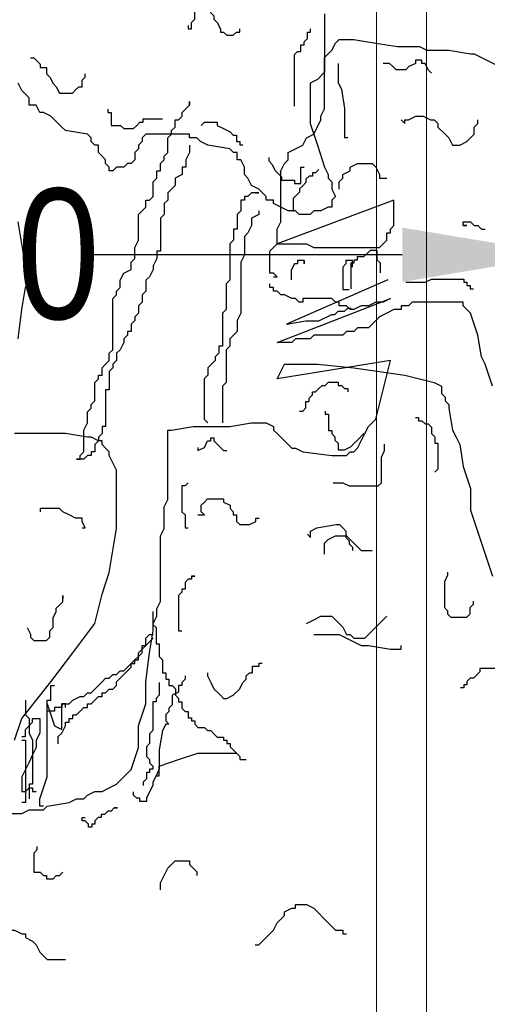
# Model space of a CAD drawing. Extents: x 1616800 to 1632437, y 2248456 to 2251974.
# Tile 320 of 399: x 1619134.86 to 1619136.01, y 2251189.28 to 2251191.7. Entities that reach past the tile are written whole.
import ezdxf

# ---------------------------------------------------------------- set-up
doc = ezdxf.new("R2010")
doc.units = 0
doc.header["$LTSCALE"] = 2
doc.header["$PDMODE"] = 3
doc.header["$PDSIZE"] = 0.2
doc.linetypes.add('CONTINU', pattern=[0])
doc.layers.get('0').update_dxf_attribs({"linetype": 'CONTINUOUS'})
doc.layers.get('Defpoints').update_dxf_attribs({"linetype": 'CONTINUOUS'})
doc.layers.add('0000-PAP-PROFIL EN TRAVERS DE PRINCIPE', color=7, linetype='CONTINUOUS')
doc.layers.add('00profil', color=7, linetype='CONTINUOUS')
doc.styles.add('Arial', font='ARIALN.TTF')
doc.styles.get("Standard").update_dxf_attribs({"font": 'arial.ttf'})
doc.dimstyles.get("Standard").update_dxf_attribs({"dimtxt": 0.18, "dimasz": 0.18, "dimexe": 0.18, "dimexo": 0.0625, "dimgap": 0.09, "dimtad": 0, "dimtih": 1, "dimtoh": 1, "dimdec": 4, "dimzin": 0, "dimdsep": 46, "dimtxsty": 'Standard', "dimcen": 0.09, "dimadec": 0, "dimazin": 0, "dimtfac": 1, "dimtdec": 4, "dimtofl": 0, "dimtmove": 0, "dimatfit": 3, "dimfxl": 1, "dimtolj": 1, "dimtzin": 0, "dimarcsym": 0})

# ---------------------------------------------------------------- blocks, each defined once
blk = doc.blocks.new('BEAUTIFUL TREE')
at = {"layer": '00profil', "color": 8}
for points in [[(1.6518, 6.4934), (1.6518, 6.3124), (1.6292, 6.2898), (1.6066, 6.2785), (1.6066, 6.154), (1.6292, 6.0862), (1.6518, 6.0183), (1.6631, 5.9957), (1.6631, 5.9844), (1.6745, 5.9731), (1.6745, 5.9505), (1.6858, 5.9278), (1.6745, 5.9165), (1.6745, 5.8939), (1.6631, 5.8939), (1.6405, 5.8826), (1.6179, 5.8826), (1.6066, 5.8713), (1.5726, 5.8713), (1.5613, 5.8826), (1.5387, 5.8826), (1.516, 5.8939), (1.4934, 5.9052), (1.4934, 5.9165), (1.4708, 5.9165), (1.4708, 5.9278), (1.4595, 5.9391), (1.4482, 5.9505), (1.4255, 5.9618), (1.4142, 5.9844), (1.4029, 5.9957), (1.4029, 6.0183), (1.3916, 6.0409), (1.3803, 6.0409), (1.3803, 6.0636), (1.369, 6.0636), (1.3576, 6.0749), (1.2897, 6.0862), (1.2671, 6.0975), (1.2558, 6.1088), (1.2332, 6.1088), (1.2332, 6.1201), (1.0974, 6.1201), (1.0861, 6.1088), (1.0861, 6.0975), (1.0748, 6.0862), (1.0748, 6.0749), (1.0634, 6.0636), (1.0634, 6.0409), (1.0521, 6.0296), (1.0408, 6.0296), (1.0295, 6.0183), (1.0069, 6.0183), (0.9956, 6.007), (0.9842, 6.007), (0.9842, 6.0183), (0.9729, 6.0296), (0.9729, 6.0409), (0.9616, 6.0522), (0.9503, 6.0636), (0.9503, 6.0862), (0.939, 6.0862), (0.9277, 6.0975), (0.9277, 6.1088), (0.9163, 6.1201), (0.8485, 6.1314), (0.8371, 6.1427), (0.8145, 6.1654), (0.8032, 6.1767), (0.7806, 6.188), (0.7692, 6.188), (0.7579, 6.2106), (0.7353, 6.2106), (0.7353, 6.2332), (0.724, 6.2445), (0.7127, 6.2558), (0.7014, 6.2785)], [(1.229, 6.4569), (1.229, 6.4469), (1.2389, 6.4469), (1.2389, 6.4669), (1.2489, 6.4768), (1.2489, 6.5068), (1.2589, 6.5167), (1.2689, 6.5267), (1.2888, 6.5267), (1.2888, 6.5167), (1.2988, 6.4968), (1.3088, 6.4868), (1.3088, 6.4768), (1.3188, 6.4669), (1.3287, 6.4469), (1.3287, 6.4369), (1.3387, 6.4369), (1.3487, 6.427), (1.3687, 6.427), (1.3786, 6.4369), (1.3886, 6.4369), (1.3886, 6.4469)], [(1.5582, 6.2075), (1.5582, 6.3671), (1.5682, 6.3771), (1.5782, 6.3771), (1.5782, 6.397), (1.5882, 6.397), (1.5882, 6.407), (1.5982, 6.417), (1.5982, 6.4369), (1.6081, 6.4369), (1.6081, 6.4469)], [(1.4934, 5.679), (1.5047, 5.679), (1.4934, 5.6903), (1.4821, 5.6903), (1.4821, 5.7582), (1.4934, 5.7695), (1.5047, 5.7808), (1.5953, 5.7808), (1.6179, 5.7695), (1.8216, 5.7695), (1.8329, 5.7808), (1.8442, 5.7921), (1.8442, 5.8147), (1.8555, 5.8147), (1.8555, 5.826), (1.8668, 5.8373), (1.8668, 5.9165), (1.5047, 5.7808), (1.5047, 5.826), (1.516, 5.8487), (1.516, 6.007), (1.5274, 6.0296), (1.5387, 6.0409), (1.5387, 6.0636), (1.5613, 6.0749), (1.5839, 6.0862), (1.5953, 6.1088), (1.6179, 6.1201), (1.6405, 6.1654), (1.6405, 6.1767), (1.6518, 6.1993), (1.6518, 6.3576), (1.6631, 6.3689), (1.6745, 6.3803), (1.6858, 6.4029), (1.6971, 6.4142), (1.7423, 6.4142), (1.8102, 6.4029), (1.8781, 6.3916), (1.946, 6.3916), (1.9687, 6.3803), (2.0365, 6.3803), (2.1044, 6.3689), (2.1157, 6.3689), (2.1836, 6.335)], [(2.1723, 5.3397), (2.1497, 5.4075), (2.1384, 5.4302), (2.1271, 5.498), (2.1044, 5.5659), (2.0818, 5.5885), (2.0818, 5.5998), (1.9234, 5.5998), (1.9121, 5.5885), (1.8894, 5.5885), (1.8894, 5.5772), (1.8668, 5.5772), (1.8442, 5.5659), (1.8216, 5.5546), (1.7989, 5.532), (1.7876, 5.5206), (1.7537, 5.5206), (1.7423, 5.5093), (1.7197, 5.5093), (1.7084, 5.498), (1.6179, 5.498), (1.6066, 5.4867), (1.5613, 5.4867), (1.55, 5.4754), (1.5047, 5.4754), (1.8555, 5.6111), (1.8329, 5.5998), (1.8102, 5.5998), (1.7876, 5.5885), (1.765, 5.5885), (1.7423, 5.5772), (1.731, 5.5772), (1.7197, 5.5885), (1.6971, 5.5885), (1.6971, 5.5998), (1.6858, 5.5998), (1.6745, 5.6111), (1.5839, 5.6111), (1.5839, 5.5998), (1.5726, 5.5998), (1.5613, 5.6111), (1.55, 5.6111), (1.5274, 5.6224), (1.516, 5.6224), (1.5047, 5.6338), (1.4934, 5.6338), (1.4934, 5.6451), (1.4821, 5.6451), (1.4821, 5.6564)], [(0.74, 6.3571), (0.75, 6.3571), (0.76, 6.3472), (0.7699, 6.3372), (0.7699, 6.3272), (0.7899, 6.3272), (0.7899, 6.3073), (0.7999, 6.2973), (0.8099, 6.2774), (0.8198, 6.2674), (0.8298, 6.2474), (0.8697, 6.2474), (0.8797, 6.2574), (0.8897, 6.2674), (0.8997, 6.2674), (0.8997, 6.2873), (0.9096, 6.2973), (0.9096, 6.3073)], [(1.9831, 6.3099), (1.9732, 6.3198), (1.9632, 6.3398), (1.9532, 6.3398), (1.9532, 6.3498), (1.9332, 6.3498), (1.9332, 6.3398), (1.9133, 6.3298), (1.9033, 6.3198), (1.8734, 6.3198), (1.8634, 6.3298), (1.8534, 6.3398), (1.8335, 6.3398)], [(1.6938, 6.3398), (1.6938, 6.2799), (1.7037, 6.26), (1.7137, 6.2001), (1.7137, 6.1104), (1.7237, 6.1104)], [(1.2332, 6.0862), (1.2332, 6.0636), (1.2219, 6.0409), (1.2219, 6.0183), (1.2105, 6.0183), (1.2105, 5.9957), (1.1879, 5.9844), (1.1879, 5.9618), (1.1766, 5.9505), (1.1653, 5.9391), (1.1653, 5.9165), (1.154, 5.9052), (1.154, 5.8713), (1.1426, 5.86), (1.1426, 5.7582), (1.1313, 5.7582), (1.1313, 5.7355), (1.12, 5.7129), (1.12, 5.7016), (1.1087, 5.679), (1.0974, 5.6677), (1.0974, 5.6338), (1.0861, 5.6224), (1.0861, 5.5998), (1.0748, 5.5885), (1.0748, 5.5659), (1.0634, 5.5546), (1.0634, 5.5433), (1.0521, 5.532), (1.0521, 5.5093), (1.0408, 5.5093), (1.0408, 5.498), (1.0295, 5.4867), (1.0295, 5.4754), (1.0182, 5.4528), (1.0069, 5.4415), (1.0069, 5.4189), (0.9956, 5.4075), (0.9956, 5.3962), (0.9842, 5.3849), (0.9842, 5.3284), (0.9729, 5.3284), (0.9729, 5.2153), (0.9616, 5.2153), (0.9616, 5.1926), (0.9503, 5.1813), (0.9503, 5.17), (0.939, 5.1587), (0.939, 5.1361), (0.9277, 5.1361), (0.9277, 5.1248), (0.9163, 5.1248), (0.905, 5.1135), (0.8824, 5.1135), (0.8937, 5.1135), (0.8937, 5.1248), (0.905, 5.1361), (0.905, 5.2039), (0.9163, 5.2266), (0.9163, 5.2605), (0.9277, 5.2718), (0.9277, 5.2831), (0.939, 5.2944), (0.939, 5.351), (0.9503, 5.3623), (0.9503, 5.3736), (0.9616, 5.3736), (0.9616, 5.3962), (0.9729, 5.4075), (0.9842, 5.4189), (0.9842, 5.4415), (0.9956, 5.4528), (0.9956, 5.6111), (1.0069, 5.6224), (1.0069, 5.6338), (1.0182, 5.6451), (1.0182, 5.6677), (1.0295, 5.6903), (1.0521, 5.7016), (1.0521, 5.7242), (1.0634, 5.7355), (1.0634, 5.7695), (1.0748, 5.7921), (1.0748, 5.8713), (1.0861, 5.8826), (1.0974, 5.8939), (1.0974, 5.9165), (1.1087, 5.9165), (1.12, 5.9278), (1.12, 5.9731), (1.1313, 5.9844), (1.1313, 6.007), (1.1426, 6.007), (1.1426, 6.0296), (1.154, 6.0409), (1.154, 6.0522), (1.1653, 6.0636), (1.1653, 6.1088), (1.1766, 6.1201), (1.1766, 6.1314), (1.1879, 6.1427), (1.1879, 6.1654), (1.1992, 6.1654), (1.2105, 6.1767), (1.2105, 6.188), (1.2219, 6.1993), (1.2332, 6.2106), (1.2332, 6.2219), (1.2332, 6.2106)], [(0.9795, 6.1976), (0.9795, 6.1876), (0.9895, 6.1876), (0.9895, 6.1477), (1.0194, 6.1477), (1.0294, 6.1377), (1.0593, 6.1377), (1.0693, 6.1477), (1.0793, 6.1577), (1.0893, 6.1577), (1.0893, 6.1676), (1.1491, 6.1676)], [(0.69, 4.2425), (0.7127, 4.3104), (0.8032, 4.4235), (0.8711, 4.514), (0.939, 4.6045), (0.9616, 4.695), (0.9842, 4.7628), (0.9956, 4.8307), (1.0069, 4.8986), (1.0069, 5.0795), (0.9842, 5.1248), (0.9842, 5.1361), (0.9729, 5.1474), (0.9616, 5.1587), (0.9616, 5.17), (0.9503, 5.17), (0.9277, 5.1813), (0.9163, 5.1813), (0.8485, 5.1926), (0.69, 5.1926)], [(0.7014, 5.4867), (0.7127, 5.5772), (0.724, 5.6451), (0.7353, 5.6677), (0.7353, 5.6903), (0.724, 5.7129), (0.7127, 5.7808), (0.7014, 5.8487)], [(1.8894, 6.1654), (1.9008, 6.154), (1.9008, 6.1654), (1.9121, 6.1654), (1.9347, 6.1767), (1.9573, 6.1767), (1.98, 6.1654), (1.9913, 6.1654), (2.0026, 6.154), (2.0026, 6.1427), (2.0252, 6.1201), (2.0365, 6.1088), (2.0479, 6.0862), (2.0705, 6.0862), (2.0931, 6.0975), (2.1044, 6.1088), (2.1157, 6.1201), (2.1157, 6.1427), (2.1271, 6.154), (2.1271, 6.1654)], [(1.2689, 6.1477), (1.2789, 6.1577), (1.3188, 6.1577), (1.3188, 6.1477), (1.3387, 6.1377), (1.3587, 6.1277), (1.3687, 6.1178), (1.3786, 6.1178), (1.3786, 6.0978), (1.3886, 6.0978), (1.3886, 6.0878), (1.3986, 6.0878)], [(1.4784, 6.0479), (1.4784, 6.038), (1.4884, 6.028), (1.4984, 6.008), (1.5084, 5.9981), (1.5183, 5.9881), (1.5183, 5.9781), (1.5582, 5.9781), (1.5582, 5.9681), (1.5782, 5.9681), (1.5782, 6.018), (1.5882, 6.018)], [(1.6339, 6.0106), (1.6239, 6.0006), (1.6139, 6.0006), (1.6139, 5.9907), (1.6039, 5.9907), (1.594, 5.9807), (1.594, 5.9707), (1.584, 5.9607), (1.574, 5.9508), (1.574, 5.9408), (1.564, 5.9308), (1.5541, 5.9208), (1.5541, 5.8809)], [(1.6971, 5.9505), (1.6971, 5.9731), (1.7084, 5.9844), (1.7084, 5.9957), (1.731, 6.007), (1.731, 6.0183), (1.7537, 6.0296), (1.7989, 6.0296), (1.8102, 6.0183), (1.8216, 5.9957), (1.8216, 5.9844), (1.8442, 5.9844)], [(1.4368, 5.9391), (1.4482, 5.9391), (1.4255, 5.9391), (1.4142, 5.9278), (1.4029, 5.9278), (1.4029, 5.9165), (1.3916, 5.9165), (1.3916, 5.8826), (1.3803, 5.8713), (1.3803, 5.826), (1.369, 5.826), (1.369, 5.7921), (1.3576, 5.7808), (1.3576, 5.6677), (1.3463, 5.6564), (1.3463, 5.5772), (1.335, 5.5659), (1.335, 5.4641), (1.3237, 5.4641), (1.3237, 5.4415), (1.3124, 5.4302), (1.3124, 5.4189), (1.2897, 5.3962), (1.2897, 5.3736), (1.2784, 5.3623), (1.2784, 5.2379), (1.2897, 5.2266)], [(1.4482, 5.8826), (1.4482, 5.8713), (1.4255, 5.86), (1.4255, 5.8373), (1.4142, 5.8147), (1.4029, 5.8034), (1.4029, 5.7469), (1.3916, 5.7242), (1.3916, 5.5659), (1.3803, 5.5433), (1.3803, 5.5093), (1.369, 5.498), (1.3576, 5.4867), (1.3576, 5.4641), (1.3463, 5.4528), (1.3463, 5.351), (1.335, 5.3397), (1.335, 5.2266)], [(2.0818, 5.8373), (2.0931, 5.8373), (2.0818, 5.8373), (2.0818, 5.8487), (2.1044, 5.8487), (2.1157, 5.8373), (2.1271, 5.8373), (2.1384, 5.826), (2.1497, 5.826)], [(1.7337, 5.6416), (1.7337, 5.7214), (1.7436, 5.7214), (1.7436, 5.7313), (1.7536, 5.7313), (1.7536, 5.7413), (1.7736, 5.7413), (1.7836, 5.7513), (1.7935, 5.7613), (1.8135, 5.7613), (1.8135, 5.7313), (1.8235, 5.7214), (1.8235, 5.6914)], [(1.5882, 5.7287), (1.5882, 5.7188), (1.5882, 5.7287), (1.5682, 5.7287), (1.5682, 5.7188), (1.5582, 5.7188), (1.5483, 5.6988), (1.5483, 5.6689)], [(1.7379, 5.7088), (1.7379, 5.7287), (1.7179, 5.7287), (1.7179, 5.7188), (1.7079, 5.7088), (1.7079, 5.639), (1.7279, 5.639)], [(1.8476, 5.6689), (1.5341, 5.5318), (1.594, 5.5418), (1.6339, 5.5418), (1.6738, 5.5618), (1.6838, 5.5618), (1.6938, 5.5717), (1.7137, 5.5717), (1.7237, 5.5817), (1.7337, 5.5817)], [(1.9033, 5.6615), (1.9632, 5.6615), (1.9831, 5.6715), (2.0829, 5.6715), (2.0829, 5.6615), (2.0929, 5.6615), (2.0929, 5.6515), (2.1029, 5.6515), (2.1029, 5.6416), (2.1129, 5.6416)], [(0.6448, 4.0163), (0.7127, 4.0163), (0.7353, 4.0276), (0.7806, 4.0276), (0.7919, 4.039), (0.8598, 4.0503), (0.8824, 4.0616), (0.905, 4.0616), (0.9163, 4.0729), (0.939, 4.0842), (0.9616, 4.0842), (0.9842, 4.0955), (1.0069, 4.1068), (1.0521, 4.1521), (1.0748, 4.2199), (1.0748, 4.2878), (1.0974, 4.3557), (1.0974, 4.4235), (1.1087, 4.514), (1.12, 4.5819), (1.12, 4.6045), (1.1313, 4.6271), (1.1313, 4.6497), (1.1426, 4.6723), (1.1426, 4.8759), (1.154, 4.8986), (1.154, 4.9664), (1.1653, 4.989), (1.1653, 5.2039), (1.1766, 5.2039), (1.2445, 5.2153), (1.3576, 5.2153), (1.4255, 5.2266), (1.4708, 5.2266), (1.4934, 5.2153), (1.4934, 5.2039), (1.5047, 5.1926), (1.5274, 5.17), (1.55, 5.1474), (1.5613, 5.1474), (1.5839, 5.1361), (1.6745, 5.1248), (1.7197, 5.1248), (1.731, 5.1361), (1.7423, 5.1361), (1.7537, 5.1474), (1.765, 5.17), (1.7763, 5.1926), (1.7876, 5.2153), (1.8102, 5.2379), (1.8555, 5.4189), (1.5047, 5.3623), (1.516, 5.3849), (1.5274, 5.4075), (1.6292, 5.4075), (1.7423, 5.3962), (1.9008, 5.3736), (1.9913, 5.351), (2.0139, 5.3397), (2.0139, 5.3171), (2.0252, 5.3057), (2.0252, 5.2944), (2.0365, 5.2831), (2.0365, 5.2718), (2.0479, 5.2039), (2.0592, 5.1813), (2.0705, 5.1587), (2.0818, 5.0908), (2.1044, 5.023), (2.1044, 4.9551), (2.1271, 4.8873), (2.1497, 4.8194), (2.1723, 4.7515)], [(1.574, 5.2625), (1.584, 5.2625), (1.594, 5.2725), (1.594, 5.2924), (1.6039, 5.2924), (1.6039, 5.3024), (1.6139, 5.3124), (1.6139, 5.3224), (1.6239, 5.3224), (1.6339, 5.3323), (1.6439, 5.3423), (1.6538, 5.3423), (1.6638, 5.3523), (1.6938, 5.3523), (1.6938, 5.3423), (1.7037, 5.3423), (1.7137, 5.3323), (1.7237, 5.3323), (1.7237, 5.3224)], [(1.6538, 5.2625), (1.6538, 5.2525), (1.6638, 5.2525), (1.6638, 5.2027), (1.6738, 5.2027), (1.6738, 5.1927), (1.6838, 5.1827), (1.6838, 5.1728), (1.6938, 5.1628), (1.6938, 5.1428), (1.7137, 5.1428), (1.7337, 5.1528), (1.7436, 5.1628), (1.7536, 5.1728), (1.7736, 5.1927)], [(1.9332, 5.2426), (1.9432, 5.2426), (1.9432, 5.2326), (1.9532, 5.2326), (1.9632, 5.2226), (1.9732, 5.2226), (1.9831, 5.2127), (1.9831, 5.1927), (1.9931, 5.1827), (1.9931, 5.1628), (2.0031, 5.1628), (2.0031, 5.083), (1.9931, 5.073)], [(1.2589, 5.1502), (1.2589, 5.1402), (1.2789, 5.1502), (1.2888, 5.1702), (1.2988, 5.1702), (1.2988, 5.1801), (1.3088, 5.1801), (1.3088, 5.1702), (1.3188, 5.1602), (1.3287, 5.1502), (1.3387, 5.1402), (1.3487, 5.1402)], [(1.678, 5.0405), (1.7079, 5.0405), (1.7279, 5.0305), (1.8177, 5.0305), (1.8277, 5.0405), (1.8277, 5.1203), (1.8376, 5.1402), (1.8376, 5.1602)], [(1.229, 5.0405), (1.219, 5.0305), (1.209, 5.0305), (1.209, 4.9507), (1.219, 4.9408), (1.219, 4.9009), (1.229, 4.9009)], [(1.2589, 4.9408), (1.2789, 4.9408), (1.2689, 4.9507), (1.2689, 4.9707), (1.2789, 4.9807), (1.2888, 4.9906), (1.3387, 4.9906), (1.3387, 4.9807), (1.3587, 4.9707), (1.3587, 4.9607), (1.3687, 4.9507), (1.3687, 4.9408), (1.3786, 4.9408), (1.3786, 4.9208), (1.3886, 4.9108), (1.4185, 4.9108), (1.4385, 4.9208), (1.4385, 4.9308), (1.4485, 4.9308)], [(0.8997, 4.9009), (0.9096, 4.9009), (0.8997, 4.9208), (0.8997, 4.9308), (0.8797, 4.9308), (0.8598, 4.9408), (0.8398, 4.9507), (0.8298, 4.9607), (0.7699, 4.9607), (0.7699, 4.9507)], [(1.5982, 4.8809), (1.6081, 4.8709), (1.6081, 4.8909), (1.6281, 4.9009), (1.688, 4.9108), (1.6979, 4.9108), (1.7079, 4.9009), (1.7179, 4.8909), (1.7179, 4.8709), (1.7279, 4.861), (1.7279, 4.851), (1.7379, 4.841), (1.7379, 4.831)], [(1.6518, 4.8194), (1.6518, 4.8533), (1.6631, 4.8646), (1.6858, 4.8759), (1.7197, 4.8759), (1.731, 4.8646), (1.7537, 4.842), (1.765, 4.8307), (1.7989, 4.8307)], [(2.033, 4.7638), (2.033, 4.7538), (2.023, 4.7339), (2.023, 4.6541), (2.033, 4.6441), (2.033, 4.6341), (2.043, 4.6242), (2.0929, 4.6242), (2.1029, 4.6341), (2.1029, 4.6541), (2.1129, 4.664), (2.1129, 4.674)], [(1.2389, 4.7512), (1.2489, 4.7512), (1.2389, 4.7512), (1.2389, 4.7413), (1.229, 4.7413), (1.219, 4.7313), (1.219, 4.7113), (1.209, 4.7113), (1.209, 4.7014), (1.199, 4.6914), (1.199, 4.5817), (1.209, 4.5817)], [(0.73, 4.5916), (0.74, 4.5717), (0.74, 4.5617), (0.75, 4.5517), (0.7899, 4.5517), (0.7999, 4.5617), (0.7999, 4.5817), (0.8099, 4.5916), (0.8099, 4.6216), (0.8198, 4.6415), (0.8198, 4.6515), (0.8298, 4.6615), (0.8398, 4.6714), (0.8398, 4.6914), (0.8398, 4.6814)], [(1.1192, 4.6415), (1.1192, 4.6016), (1.1292, 4.5916), (1.1292, 4.5418), (1.1392, 4.5418), (1.1392, 4.5019), (1.1491, 4.4919), (1.1491, 4.452), (1.1591, 4.452), (1.1591, 4.4321), (1.1691, 4.4321), (1.1691, 4.4121), (1.1791, 4.4121), (1.189, 4.4021), (1.189, 4.3822), (1.199, 4.3722), (1.199, 4.3622), (1.209, 4.3622), (1.209, 4.3423), (1.219, 4.3323), (1.229, 4.3323), (1.229, 4.3124), (1.2389, 4.3124), (1.2389, 4.3024), (1.2489, 4.3024), (1.2489, 4.2924), (1.2589, 4.2824), (1.2789, 4.2824), (1.2888, 4.2725), (1.2988, 4.2725), (1.3088, 4.2625), (1.3188, 4.2525), (1.3387, 4.2525), (1.3387, 4.2425), (1.3487, 4.2425), (1.3487, 4.2326), (1.3587, 4.2326), (1.3587, 4.2226), (1.3687, 4.2126), (1.3786, 4.2026), (1.3886, 4.1927), (1.3886, 4.1827)], [(1.5953, 4.6045), (1.6179, 4.6158), (1.6405, 4.6271), (1.6745, 4.6271), (1.6858, 4.6158), (1.6971, 4.6045), (1.7084, 4.5932), (1.7197, 4.5706), (1.731, 4.5706), (1.7423, 4.5592), (1.7763, 4.5592), (1.7876, 4.5706), (1.7989, 4.5819), (1.8216, 4.6045), (1.8329, 4.6158), (1.8442, 4.6271)], [(0.8258, 4.2312), (0.8258, 4.2539), (0.8371, 4.2652), (0.8485, 4.2878), (0.8485, 4.2991), (0.8598, 4.2991), (0.8598, 4.3104), (0.8711, 4.3104), (0.8711, 4.3217), (0.8824, 4.3217), (0.8937, 4.333), (0.905, 4.3443), (0.9163, 4.3443), (0.9163, 4.3557), (0.9277, 4.3557), (0.9503, 4.3783), (0.9616, 4.3783), (0.9616, 4.3896), (0.9729, 4.3896), (0.9842, 4.4009), (0.9956, 4.4009), (1.0069, 4.4122), (1.0069, 4.4235), (1.0182, 4.4348), (1.0295, 4.4461), (1.0408, 4.4574), (1.0521, 4.4688), (1.0521, 4.4801), (1.0634, 4.4801), (1.0634, 4.4914), (1.0748, 4.5027), (1.0861, 4.514), (1.0861, 4.5253), (1.0974, 4.5366), (1.12, 4.5592)], [(0.8485, 4.3443), (0.8485, 4.3557), (0.8598, 4.3557), (0.8711, 4.367), (0.8937, 4.3783), (0.905, 4.3783), (0.9163, 4.3896), (0.9277, 4.3896), (0.939, 4.4009), (0.9503, 4.4122), (0.9616, 4.4235), (0.9729, 4.4348), (0.9842, 4.4348), (0.9956, 4.4461), (1.0069, 4.4461), (1.0182, 4.4574), (1.0295, 4.4574), (1.0408, 4.4688), (1.0634, 4.4914), (1.0748, 4.4914), (1.0748, 4.514), (1.0861, 4.5253), (1.0861, 4.5366), (1.0974, 4.5366), (1.0974, 4.5592), (1.1087, 4.5706), (1.12, 4.5706)], [(1.6179, 4.5706), (1.6971, 4.5706), (1.7197, 4.5592), (1.765, 4.5366), (1.7876, 4.5366), (1.8555, 4.5253), (1.8894, 4.5253), (1.8894, 4.5366)], [(1.2888, 4.452), (1.2888, 4.442), (1.2988, 4.4221), (1.3088, 4.4021), (1.3287, 4.3822), (1.3387, 4.3722), (1.3487, 4.3722), (1.3687, 4.3822), (1.3886, 4.4021), (1.3986, 4.4221), (1.4086, 4.4321), (1.4086, 4.442), (1.4185, 4.452), (1.4285, 4.452), (1.4285, 4.472), (1.4485, 4.472), (1.4485, 4.4819), (1.4585, 4.4819)], [(2.1927, 4.3648), (2.1927, 4.4646), (2.1328, 4.4646), (2.1328, 4.4546), (2.1228, 4.4446), (2.1129, 4.4346), (2.1029, 4.4346), (2.0929, 4.4247), (2.0929, 4.4147), (2.0829, 4.4147), (2.0829, 4.4047), (2.0729, 4.4047)], [(1.219, 4.442), (1.219, 4.4321), (1.209, 4.4221), (1.209, 4.4121), (1.199, 4.4121), (1.199, 4.3922), (1.1791, 4.3822), (1.1791, 4.3523), (1.1691, 4.3423), (1.1691, 4.3323), (1.1591, 4.3223), (1.1591, 4.3024), (1.1691, 4.2924), (1.1591, 4.2924), (1.1491, 4.2725), (1.1392, 4.2126), (1.1392, 4.1528), (1.1292, 4.1328), (1.1192, 4.1129), (1.1192, 4.1029), (1.1092, 4.0829), (1.0992, 4.063), (1.0992, 4.053), (1.0793, 4.053), (1.0793, 4.063), (1.0693, 4.063), (1.0593, 4.073), (1.0593, 4.0829)], [(0.7806, 4.039), (0.7692, 4.039), (0.7692, 4.0616), (0.7919, 4.1294), (0.7919, 4.3557), (0.8145, 4.2878), (0.8371, 4.2765), (0.8371, 4.3557), (0.8485, 4.3557), (0.8371, 4.3557), (0.8371, 4.3443), (0.8145, 4.3443), (0.8145, 4.333), (0.7919, 4.333), (0.7919, 4.367), (0.8032, 4.367), (0.8032, 4.4122), (0.8145, 4.4122)], [(1.1392, 4.4221), (1.1392, 4.3822), (1.1292, 4.3722), (1.1292, 4.3622), (1.1192, 4.3622), (1.1192, 4.2725), (1.1092, 4.2625), (1.1092, 4.2326), (1.0992, 4.2226), (1.0992, 4.1927), (1.1092, 4.1827), (1.1092, 4.1727), (1.1192, 4.1627), (1.1192, 4.1528), (1.1092, 4.1528), (1.1092, 4.1428), (1.0992, 4.1428), (1.0992, 4.1228), (1.0893, 4.1129), (1.0893, 4.1029)], [(0.724, 4.367), (0.724, 4.3217), (0.7353, 4.3104), (0.7353, 4.2652), (0.7466, 4.2425), (0.7466, 4.1068), (0.7353, 4.1068), (0.7353, 4.0616)], [(0.7127, 4.2539), (0.724, 4.2539), (0.724, 4.2765), (0.7466, 4.2991), (0.7466, 4.3104), (0.7692, 4.3104), (0.7692, 4.2652), (0.7579, 4.2425), (0.7579, 4.2199), (0.7466, 4.1973), (0.7353, 4.1747), (0.724, 4.1521), (0.7127, 4.1294), (0.7127, 4.0842), (0.724, 4.0842), (0.7353, 4.0955), (0.7466, 4.0955), (0.7466, 4.0842), (0.7579, 4.0842)], [(0.7127, 4.2425), (0.724, 4.2425), (0.724, 4.0503), (0.7127, 4.0503)], [(1.1292, 4.1328), (1.1392, 4.1328), (1.1392, 4.1627), (1.199, 4.1827), (1.2589, 4.2026), (1.3786, 4.2026), (1.3886, 4.1927), (1.3886, 4.1827), (1.4086, 4.1827)], [(0.9995, 4.0331), (1.0094, 4.0331), (0.9995, 4.0331), (0.9895, 4.0231), (0.9795, 4.0231), (0.9695, 4.0131), (0.9595, 4.0131), (0.9595, 4.0031), (0.9496, 4.0031), (0.9396, 3.9932), (0.9396, 3.9832), (0.9296, 3.9832), (0.9296, 3.9732), (0.9196, 3.9732), (0.9196, 3.9832), (0.9096, 3.9932), (0.8997, 3.9932), (0.8997, 4.0031), (0.9096, 4.0031)], [(0.76, 3.9134), (0.76, 3.9034), (0.75, 3.8934), (0.75, 3.8336), (0.7699, 3.8336), (0.7799, 3.8236), (0.7899, 3.8236), (0.7899, 3.8136), (0.8099, 3.8136), (0.8198, 3.8236), (0.8298, 3.8236), (0.8398, 3.8336)], [(1.1426, 3.7788), (1.1426, 3.8014), (1.154, 3.8241), (1.1653, 3.8467), (1.1766, 3.858), (1.1879, 3.8693), (1.2332, 3.8693), (1.2332, 3.858), (1.2445, 3.8467), (1.2558, 3.8354), (1.2558, 3.8241)], [(1.4368, 3.6092), (1.4482, 3.6092), (1.4708, 3.6318), (1.4934, 3.6544), (1.5047, 3.677), (1.5274, 3.6996), (1.5274, 3.7109), (1.55, 3.7223), (1.5613, 3.7223), (1.5613, 3.7336), (1.5953, 3.7336), (1.6179, 3.7223), (1.6292, 3.7109), (1.6518, 3.6883), (1.6745, 3.6657), (1.6858, 3.6544), (1.7084, 3.6544), (1.7084, 3.6431), (1.7197, 3.6431)], [(0.5429, 3.6205), (0.5543, 3.6431), (0.5769, 3.6431), (0.6448, 3.6544), (0.69, 3.6544), (0.7127, 3.6431), (0.724, 3.6431), (0.724, 3.6318), (0.7466, 3.6205), (0.7579, 3.6092), (0.7692, 3.5865), (0.7806, 3.5752), (0.7919, 3.5639), (0.8485, 3.5639)]]:
    blk.add_lwpolyline(points, dxfattribs=at)
blk = doc.blocks.new('*D198')
at = {"layer": '0000-PAP-PROFIL EN TRAVERS DE PRINCIPE', "color": 0, "lineweight": -2, "transparency": 16777216}
for p, q in [((1619133.1991, 2251186.459), (1619133.1991, 2251191.1251)), ((1619136.1991, 2251186.656), (1619136.1991, 2251191.1251))]:
    blk.add_line(p, q, dxfattribs=at)
at = {"layer": '0000-PAP-PROFIL EN TRAVERS DE PRINCIPE', "color": 0, "linetype": 'Continuous', "lineweight": -2, "transparency": 16777216}
for p, q in [((1619133.5991, 2251191.1251), (1619134.3587, 2251191.1251)), ((1619135.7991, 2251191.1251), (1619135.0395, 2251191.1251))]:
    blk.add_line(p, q, dxfattribs=at)
at = {"layer": '0000-PAP-PROFIL EN TRAVERS DE PRINCIPE', "color": 0, "transparency": 16777216}
for points in [[(1619133.5991, 2251191.1918), (1619133.5991, 2251191.0585), (1619133.1991, 2251191.1251)], [(1619135.7991, 2251191.1918), (1619135.7991, 2251191.0585), (1619136.1991, 2251191.1251)]]:
    blk.add_solid(points, dxfattribs=at)
at = {"layer": 'Defpoints', "color": 0, "transparency": 16777216}
for p in [(1619136.1991, 2251191.1251), (1619136.1991, 2251186.656), (1619133.1991, 2251186.459)]:
    blk.add_point(p, dxfattribs=at)
at = {"layer": '0000-PAP-PROFIL EN TRAVERS DE PRINCIPE', "color": 0, "transparency": 16777216, "insert": (1619134.6991, 2251191.1251), "char_height": 0.32, "attachment_point": 5, "style": 'Arial'}
blk.add_mtext('\\A1;3.00', dxfattribs=at)
blk = doc.blocks.new('*D201')
at = {"layer": '0000-PAP-PROFIL EN TRAVERS DE PRINCIPE', "color": 0, "linetype": 'Continuous', "lineweight": -2, "ltscale": 0.6, "transparency": 16777216}
for p, q in [((1619132.7944, 2251192.559), (1619132.3944, 2251192.559)), ((1619136.5991, 2251192.559), (1619136.9991, 2251192.559))]:
    blk.add_line(p, q, dxfattribs=at)
at = {"layer": '0000-PAP-PROFIL EN TRAVERS DE PRINCIPE', "color": 0, "lineweight": -2, "ltscale": 0.6, "transparency": 16777216}
for p, q in [((1619133.1944, 2251188.2685), (1619133.1944, 2251192.559)), ((1619136.1991, 2251191.1251), (1619136.1991, 2251192.559))]:
    blk.add_line(p, q, dxfattribs=at)
at = {"layer": '0000-PAP-PROFIL EN TRAVERS DE PRINCIPE', "color": 0, "ltscale": 0.6, "transparency": 16777216}
for points in [[(1619132.7944, 2251192.6256), (1619132.7944, 2251192.4923), (1619133.1944, 2251192.559)], [(1619136.5991, 2251192.6256), (1619136.5991, 2251192.4923), (1619136.1991, 2251192.559)]]:
    blk.add_solid(points, dxfattribs=at)
at = {"layer": 'Defpoints', "color": 0, "ltscale": 0.6, "transparency": 16777216}
for p in [(1619136.1991, 2251192.559), (1619136.1991, 2251191.1251), (1619133.1944, 2251188.2685)]:
    blk.add_point(p, dxfattribs=at)
at = {"layer": '0000-PAP-PROFIL EN TRAVERS DE PRINCIPE', "color": 0, "ltscale": 0.6, "transparency": 16777216, "insert": (1619134.6967, 2251192.559), "char_height": 0.32, "attachment_point": 5, "style": 'Arial'}
blk.add_mtext('\\A1;Bande végétale', dxfattribs=at)
blk = doc.blocks.new('candelapre')
at = {"color": 7, "linetype": 'Continuous', "lineweight": 0, "flags": 128}
blk.add_lwpolyline([(-0.0011, 1.8157), (-0.0011, 8.032), (-0.1241, 8.032), (-0.1241, 1.8157)], dxfattribs=at)
blk = doc.blocks.new('*D203')
at = {"layer": '0000-PAP-PROFIL EN TRAVERS DE PRINCIPE', "color": 0, "linetype": 'CONTINU', "lineweight": -2, "ltscale": 0.03, "transparency": 16777216}
for p, q in [((1619122.1944, 2251189.7212), (1619122.1944, 2251193.3581)), ((1619138.6991, 2251189.7494), (1619138.6991, 2251193.3581))]:
    blk.add_line(p, q, dxfattribs=at)
at = {"layer": '0000-PAP-PROFIL EN TRAVERS DE PRINCIPE', "color": 0, "linetype": 'Continuous', "lineweight": -2, "ltscale": 0.03, "transparency": 16777216}
for p, q in [((1619122.5944, 2251193.3581), (1619129.1385, 2251193.3581)), ((1619138.2991, 2251193.3581), (1619131.755, 2251193.3581))]:
    blk.add_line(p, q, dxfattribs=at)
at = {"layer": '0000-PAP-PROFIL EN TRAVERS DE PRINCIPE', "color": 0, "linetype": 'CONTINU', "ltscale": 0.03, "transparency": 16777216}
for points in [[(1619122.5944, 2251193.4248), (1619122.5944, 2251193.2915), (1619122.1944, 2251193.3581)], [(1619138.2991, 2251193.4248), (1619138.2991, 2251193.2915), (1619138.6991, 2251193.3581)]]:
    blk.add_solid(points, dxfattribs=at)
at = {"layer": 'Defpoints', "color": 0, "linetype": 'CONTINU', "ltscale": 0.03, "transparency": 16777216}
for p in [(1619138.6991, 2251193.3581), (1619138.6991, 2251189.7494), (1619122.1944, 2251189.7212)]:
    blk.add_point(p, dxfattribs=at)
at = {"layer": '0000-PAP-PROFIL EN TRAVERS DE PRINCIPE', "color": 0, "linetype": 'CONTINU', "ltscale": 0.03, "transparency": 16777216, "insert": (1619130.4467, 2251193.3581), "char_height": 0.32, "attachment_point": 5, "style": 'Arial'}
blk.add_mtext('\\A1;Emprise 16.50m', dxfattribs=at)

msp = doc.modelspace()

# ---------------------------------------------------------------- block references
at = {"layer": '0000-PAP-PROFIL EN TRAVERS DE PRINCIPE'}
msp.add_blockref('candelapre', (1619135.8595, 2251186.6821), dxfattribs=at)
at = {"layer": '0000-PAP-PROFIL EN TRAVERS DE PRINCIPE', "xscale": 0.7926578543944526, "yscale": 0.7926578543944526, "zscale": 0.7926578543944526}
msp.add_blockref('BEAUTIFUL TREE', (1619134.299, 2251186.5698), dxfattribs=at)

# ---------------------------------------------------------------- dimensions: what is measured, and where the dimension line sits
at = {"layer": '0000-PAP-PROFIL EN TRAVERS DE PRINCIPE', "color": 1, "linetype": 'CONTINU', "ltscale": 0.03}
dim = msp.add_linear_dim(base=(1619138.6991, 2251193.3581), p1=(1619122.1944, 2251189.7212), p2=(1619138.6991, 2251189.7494), text='Emprise 16.50m', dimstyle='Standard', override={"dimscale": 40, "dimtxt": 0.008, "dimasz": 0.01, "dimexe": 0, "dimexo": 0, "dimgap": 0, "dimtih": 0, "dimtoh": 0, "dimdec": 2, "dimtxsty": 'Arial', "dimcen": 1.5, "dimtmove": 1, "dimfxl": 1.25, "dimfxlon": 1}, dxfattribs=at)
dim.commit()
dim.dimension.update_dxf_attribs({"geometry": '*D203', "text_midpoint": (1619130.4467, 2251193.3581)})
at = {"layer": '0000-PAP-PROFIL EN TRAVERS DE PRINCIPE', "ltscale": 0.6}
dim = msp.add_linear_dim(base=(1619136.1991, 2251192.559), p1=(1619133.1944, 2251188.2685), p2=(1619136.1991, 2251191.1251), text='Bande végétale', dimstyle='Standard', override={"dimscale": 40, "dimtxt": 0.008, "dimasz": 0.01, "dimexe": 0, "dimexo": 0, "dimgap": 0, "dimtih": 0, "dimtoh": 0, "dimdec": 2, "dimtxsty": 'Arial', "dimcen": 1.5, "dimtmove": 1, "dimfxl": 1.25, "dimfxlon": 1}, dxfattribs=at)
dim.commit()
dim.dimension.update_dxf_attribs({"geometry": '*D201', "text_midpoint": (1619134.6967, 2251192.559)})
at = {"layer": '0000-PAP-PROFIL EN TRAVERS DE PRINCIPE'}
dim = msp.add_linear_dim(base=(1619136.1991, 2251191.1251), p1=(1619133.1991, 2251186.459), p2=(1619136.1991, 2251186.656), dimstyle='Standard', override={"dimscale": 40, "dimtxt": 0.008, "dimasz": 0.01, "dimexe": 0, "dimexo": 0, "dimgap": 0, "dimtih": 0, "dimtoh": 0, "dimdec": 2, "dimtxsty": 'Arial', "dimcen": 1.5, "dimtmove": 1, "dimfxl": 1.25, "dimfxlon": 1}, dxfattribs=at)
dim.commit()
dim.dimension.update_dxf_attribs({"geometry": '*D198', "text_midpoint": (1619134.6991, 2251191.1251)})

doc.saveas('drawing.dxf')
